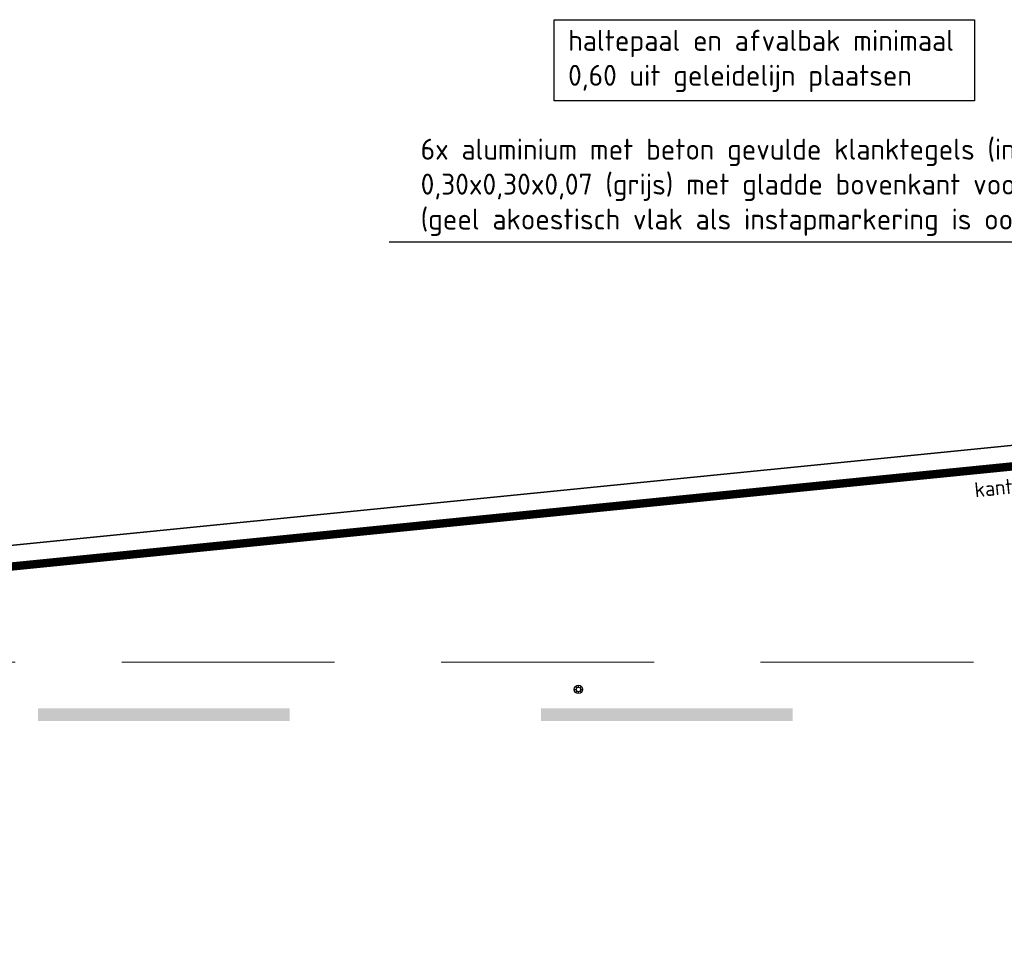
# Model space of a CAD drawing. Header units: metres. Extents: x -699 to 2316, y -1199 to 781.
# Tile 371 of 593: x 784 to 795, y -286 to -275. Entities that reach past the tile are written whole.
import ezdxf
from ezdxf import colors
from ezdxf.entities.mleader import LeaderData, LeaderLine
from ezdxf.enums import TextEntityAlignment as Align
from ezdxf.math import Vec2, Vec3

# ---------------------------------------------------------------- set-up
doc = ezdxf.new("R2010")
doc.units = ezdxf.units.M
doc.linetypes.add('HIDDENX2', pattern=[19.05, 12.7, -6.35])
doc.linetypes.add('VW-3-3_STREEP', pattern=[6, 3, -3])
for name, color, linetype, lineweight in [('N-WA-IE-MEUBILAIR_WEGMEUBILAIR-S', 7, 'Continuous', 25), ('N-WE-VH-KANTVERHARDING-G', 210, 'Continuous', 35), ('N-WE-VW-MARKERING_LANGS_STREEP_33-G', 7, 'VW-3-3_STREEP', 13), ('N-WE-VW-MARKERING_LANGS_STREEP_DOORGETROKKEN-G', 7, 'Continuous', 13), ('X-XX-AL-T18', 10, 'Continuous', 18), ('X-XX-AL-T25', 7, 'Continuous', 25)]:
    doc.layers.add(name, color=color, linetype=linetype, lineweight=lineweight)
doc.styles.add('NLCS-ISO', font='NLCS-ISO.ttf')
doc.styles.add('NLCS-ISO-M100-T25', font='NLCS-ISO.ttf', dxfattribs={"height": 0.25})

# ---------------------------------------------------------------- blocks, each defined once
blk = doc.blocks.new('SIE-WEG_GLASBOLREFLECTOR-SO')
for p, q in [((-0.375, 0), (-0.199, 0)), ((-0.141, 0.141), (-0.265, 0.265)), ((0, 0.2), (0, 0.375)), ((0.142, 0.141), (0.265, 0.265)), ((0.201, 0), (0.375, 0)), ((-0.265, -0.266), (-0.141, -0.141)), ((0, -0.375), (0, -0.2)), ((0.265, -0.266), (0.142, -0.142))]:
    blk.add_line(p, q)
for centre, radius in [((0, 0), 0.375), ((0.001, 0), 0.2)]:
    blk.add_circle(centre, radius)
blk = doc.blocks.new('glasbol')
at = {"layer": 'N-WA-IE-MEUBILAIR_WEGMEUBILAIR-S'}
blk.add_blockref('SIE-WEG_GLASBOLREFLECTOR-SO', (-0.001, 0), dxfattribs=at)

msp = doc.modelspace()

# ---------------------------------------------------------------- linework, layer by layer
at = {"layer": 'N-WE-VH-KANTVERHARDING-G'}
msp.add_line((797.0688, -279.7615), (769.5688, -282.5115), dxfattribs=at)
at = {"layer": 'N-WE-VH-KANTVERHARDING-G', "color": 8, "linetype": 'HIDDENX2', "lineweight": 5, "ltscale": 0.2}
msp.add_line((769.5688, -282.5115), (843.0688, -282.5115), dxfattribs=at)
at = {"layer": 'N-WE-VW-MARKERING_LANGS_STREEP_33-G', "color": 253, "linetype": 'Continuous'}
for points in [[(783.8116, -283.0615), (786.8116, -283.0615), (783.8116, -283.2115), (786.8116, -283.2115)], [(789.8116, -283.0615), (792.8116, -283.0615), (789.8116, -283.2115), (792.8116, -283.2115)]]:
    msp.add_solid(points, dxfattribs=at)
at = {"layer": 'N-WE-VW-MARKERING_LANGS_STREEP_DOORGETROKKEN-G', "color": 253, "const_width": 0.1}
msp.add_lwpolyline([(799.0688, -280.0115), (797.0812, -280.0115), (773.0763, -282.412)], dxfattribs=at)
at = {"layer": 'X-XX-AL-T25'}
msp.add_lwpolyline([(789.9694, -274.8481), (794.98, -274.8481), (794.98, -275.8176), (789.9694, -275.8176)], close=True, dxfattribs=at)

# ---------------------------------------------------------------- block references
at = {"layer": 'N-WA-IE-MEUBILAIR_WEGMEUBILAIR-S', "xscale": 0.1333332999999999, "yscale": 0.1333332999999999, "zscale": 0.1333332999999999, "rotation": 0.1723155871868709}
msp.add_blockref('glasbol', (790.257, -282.8365), dxfattribs=at)

# ---------------------------------------------------------------- texts
at = {"layer": 'X-XX-AL-T18', "style": 'NLCS-ISO'}
msp.add_text('kantstreep (100)', height=0.18, rotation=5.71059, dxfattribs=at).set_placement((795.8412, -280.5151), align=Align.BOTTOM_CENTER)
at = {"layer": 'X-XX-AL-T25', "insert": (790.1336, -275.7119), "char_height": 0.25, "attachment_point": 7, "style": 'NLCS-ISO-M100-T25'}
msp.add_mtext('haltepaal en afvalbak minimaal \\P0,60 uit geleidelijn plaatsen', dxfattribs=at)

# ---------------------------------------------------------------- leaders
at = {"layer": 'X-XX-AL-T25'}
ml = msp.add_multileader_mtext('Standard', dxfattribs=at)
ml.set_content('6x aluminium met beton gevulde klanktegels (instapmarkering)\\P0,30x0,30x0,07 (grijs) met gladde bovenkant voorzien van anti-slip\\P(geel akoestisch vlak als instapmarkering is ook toegestaan)', color=256, style='NLCS-ISO-M100-T25')
ml.set_leader_properties(color=256, linetype='ByLayer', lineweight=-1)
ml.build(insert=Vec2(0, 0))
ml.multileader.update_dxf_attribs({"text_left_attachment_type": 5, "text_right_attachment_type": 5, "dogleg_length": 0.25, "arrow_head_size": 0.25})
ctx = ml.context
ctx.base_point, ctx.char_height, ctx.arrow_head_size, ctx.landing_gap_size, ctx.plane_origin = Vec3(788.2847, -277.501), 0.25, 0.25, 0.09, Vec3(-145.5095, -40.3065)
ctx.left_attachment, ctx.right_attachment = 5, 5
notes = []
notes.append((ctx, [(1, (1, 1, 0), (798.9022, -277.501), (-1, 0), 0.25, [(0, [(799.936, -278.3796)], 0, [])])]))
ctx.mtext.insert, ctx.mtext.flow_direction = Vec3(788.3747, -276.2676), 5
for ctx, leaders in notes:
    for number, flags, end, landing, length, lines in leaders:
        leader = LeaderData()
        leader.index, (leader.has_last_leader_line, leader.has_dogleg_vector, leader.attachment_direction) = number, flags
        leader.last_leader_point, leader.dogleg_vector, leader.dogleg_length = Vec3(end), Vec3(landing), length
        for number, points, colour, breaks in lines:
            line = LeaderLine()
            line.index, line.vertices, line.color, line.breaks = number, Vec3.list(points), colors.encode_raw_color(colour), breaks
            leader.lines.append(line)
        ctx.leaders.append(leader)

doc.saveas('drawing.dxf')
